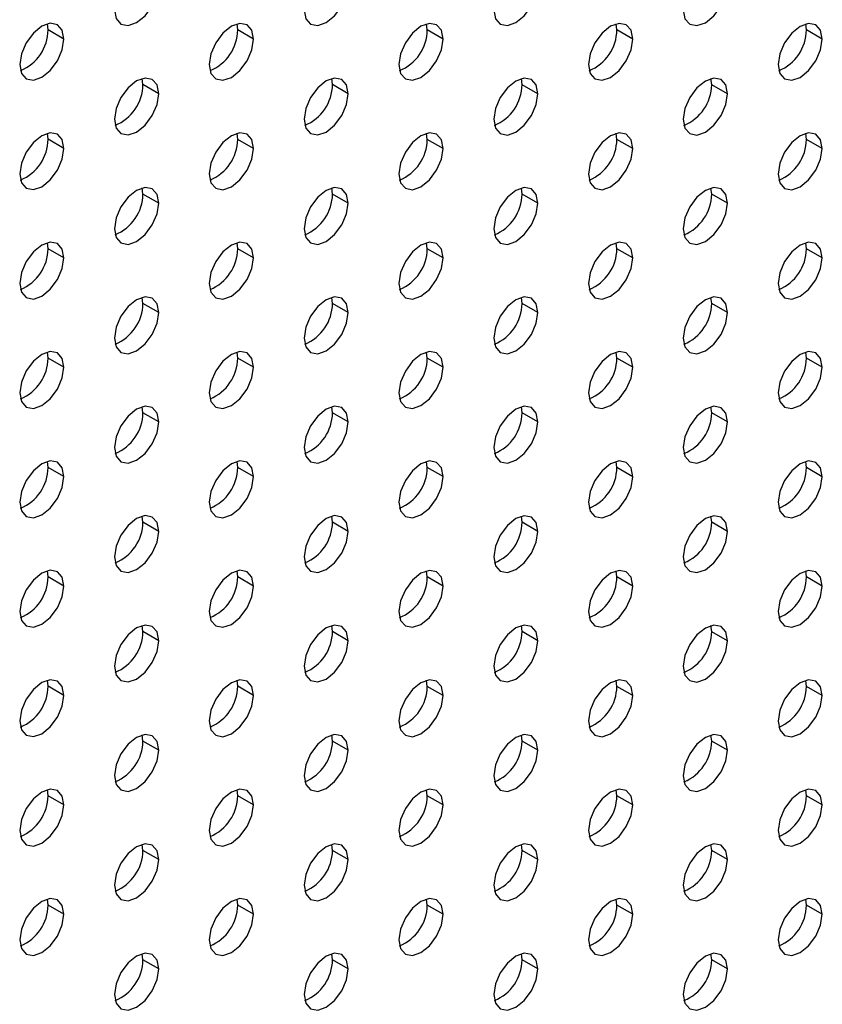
# Model space of a CAD drawing. Header units: millimetres. Extents: x 0 to 1118, y 0 to 864.
# Tile 283 of 309: x 1007.65 to 1012.14, y 691.51 to 697.02. Entities that reach past the tile are written whole.
import ezdxf

# ---------------------------------------------------------------- set-up
doc = ezdxf.new("R2010")
doc.units = ezdxf.units.MM

msp = doc.modelspace()

# ---------------------------------------------------------------- linework, layer by layer
at = {"color": 7, "linetype": 'Continuous', "lineweight": 25}
for p, q in [((1007.8098, 696.9629), (1007.8058, 696.9968)), ((1008.8705, 696.9628), (1008.8665, 696.9967)), ((1009.9312, 696.9627), (1009.9271, 696.9966)), ((1010.9918, 696.9626), (1010.9878, 696.9965)), ((1012.0525, 696.9625), (1012.0484, 696.9964)), ((1007.8982, 696.9119), (1007.8098, 696.9629)), ((1008.9589, 696.9118), (1008.8705, 696.9628)), ((1010.0195, 696.9117), (1009.9312, 696.9627)), ((1011.0802, 696.9116), (1010.9918, 696.9626)), ((1012.1409, 696.9115), (1012.0525, 696.9625)), ((1008.3402, 696.6566), (1008.3361, 696.6905)), ((1008.4286, 696.6056), (1008.3402, 696.6566)), ((1009.4008, 696.6565), (1009.3968, 696.6904)), ((1009.4892, 696.6055), (1009.4008, 696.6565)), ((1010.4615, 696.6564), (1010.4575, 696.6903)), ((1010.5499, 696.6054), (1010.4615, 696.6564)), ((1011.5221, 696.6563), (1011.5181, 696.6902)), ((1011.6105, 696.6053), (1011.5221, 696.6563)), ((1007.8098, 696.3505), (1007.8058, 696.3844)), ((1008.8705, 696.3504), (1008.8665, 696.3843)), ((1009.9312, 696.3503), (1009.9271, 696.3842)), ((1010.9918, 696.3502), (1010.9878, 696.3841)), ((1012.0525, 696.3501), (1012.0484, 696.384)), ((1007.8982, 696.2995), (1007.8098, 696.3505)), ((1008.9589, 696.2994), (1008.8705, 696.3504)), ((1010.0195, 696.2993), (1009.9312, 696.3503)), ((1011.0802, 696.2992), (1010.9918, 696.3502)), ((1012.1409, 696.2991), (1012.0525, 696.3501)), ((1008.3402, 696.0442), (1008.3361, 696.0781)), ((1008.4286, 695.9932), (1008.3402, 696.0442)), ((1009.4008, 696.0441), (1009.3968, 696.078)), ((1009.4892, 695.9931), (1009.4008, 696.0441)), ((1010.4615, 696.044), (1010.4575, 696.0779)), ((1010.5499, 695.993), (1010.4615, 696.044)), ((1011.5221, 696.0439), (1011.5181, 696.0778)), ((1011.6105, 695.9929), (1011.5221, 696.0439)), ((1007.8098, 695.7381), (1007.8058, 695.7719)), ((1008.8705, 695.738), (1008.8665, 695.7718)), ((1009.9312, 695.7379), (1009.9271, 695.7717)), ((1010.9918, 695.7378), (1010.9878, 695.7716)), ((1012.0525, 695.7377), (1012.0484, 695.7715)), ((1007.8982, 695.6871), (1007.8098, 695.7381)), ((1008.9589, 695.687), (1008.8705, 695.738)), ((1010.0195, 695.6869), (1009.9312, 695.7379)), ((1011.0802, 695.6868), (1010.9918, 695.7378)), ((1012.1409, 695.6867), (1012.0525, 695.7377)), ((1008.3402, 695.4318), (1008.3361, 695.4657)), ((1008.4286, 695.3808), (1008.3402, 695.4318)), ((1009.4008, 695.4317), (1009.3968, 695.4656)), ((1009.4892, 695.3807), (1009.4008, 695.4317)), ((1010.4615, 695.4316), (1010.4575, 695.4655)), ((1010.5499, 695.3806), (1010.4615, 695.4316)), ((1011.5221, 695.4315), (1011.5181, 695.4654)), ((1011.6105, 695.3805), (1011.5221, 695.4315)), ((1007.8098, 695.1257), (1007.8058, 695.1595)), ((1008.8705, 695.1256), (1008.8665, 695.1594)), ((1009.9312, 695.1255), (1009.9271, 695.1593)), ((1010.9918, 695.1254), (1010.9878, 695.1592)), ((1012.0525, 695.1253), (1012.0484, 695.1591)), ((1007.8982, 695.0747), (1007.8098, 695.1257)), ((1008.9589, 695.0746), (1008.8705, 695.1256)), ((1010.0195, 695.0745), (1009.9312, 695.1255)), ((1011.0802, 695.0744), (1010.9918, 695.1254)), ((1012.1409, 695.0743), (1012.0525, 695.1253)), ((1008.3402, 694.8194), (1008.3361, 694.8533)), ((1008.4286, 694.7684), (1008.3402, 694.8194)), ((1009.4008, 694.8193), (1009.3968, 694.8532)), ((1009.4892, 694.7683), (1009.4008, 694.8193)), ((1010.4615, 694.8192), (1010.4575, 694.8531)), ((1010.5499, 694.7682), (1010.4615, 694.8192)), ((1011.5221, 694.8191), (1011.5181, 694.853)), ((1011.6105, 694.7681), (1011.5221, 694.8191)), ((1007.8098, 694.5133), (1007.8058, 694.5471)), ((1008.8705, 694.5132), (1008.8665, 694.547)), ((1009.9312, 694.5131), (1009.9271, 694.5469)), ((1010.9918, 694.513), (1010.9878, 694.5468)), ((1012.0525, 694.5129), (1012.0484, 694.5467)), ((1007.8982, 694.4622), (1007.8098, 694.5133)), ((1008.9589, 694.4621), (1008.8705, 694.5132)), ((1010.0195, 694.4621), (1009.9312, 694.5131)), ((1011.0802, 694.462), (1010.9918, 694.513)), ((1012.1409, 694.4619), (1012.0525, 694.5129)), ((1008.3402, 694.207), (1008.3361, 694.2409)), ((1009.4008, 694.2069), (1009.3968, 694.2408)), ((1010.4615, 694.2068), (1010.4575, 694.2407)), ((1011.5221, 694.2067), (1011.5181, 694.2406)), ((1008.4286, 694.156), (1008.3402, 694.207)), ((1009.4892, 694.1559), (1009.4008, 694.2069)), ((1010.5499, 694.1558), (1010.4615, 694.2068)), ((1011.6105, 694.1557), (1011.5221, 694.2067)), ((1007.8098, 693.9009), (1007.8058, 693.9347)), ((1007.8982, 693.8498), (1007.8098, 693.9009)), ((1008.8705, 693.9008), (1008.8665, 693.9346)), ((1008.9589, 693.8497), (1008.8705, 693.9008)), ((1009.9312, 693.9007), (1009.9271, 693.9345)), ((1010.0195, 693.8496), (1009.9312, 693.9007)), ((1010.9918, 693.9006), (1010.9878, 693.9344)), ((1011.0802, 693.8495), (1010.9918, 693.9006)), ((1012.0525, 693.9005), (1012.0484, 693.9343)), ((1012.1409, 693.8494), (1012.0525, 693.9005)), ((1008.3402, 693.5946), (1008.3361, 693.6285)), ((1009.4008, 693.5945), (1009.3968, 693.6284)), ((1010.4615, 693.5944), (1010.4575, 693.6283)), ((1011.5221, 693.5943), (1011.5181, 693.6282)), ((1008.4286, 693.5436), (1008.3402, 693.5946)), ((1009.4892, 693.5435), (1009.4008, 693.5945)), ((1010.5499, 693.5434), (1010.4615, 693.5944)), ((1011.6105, 693.5433), (1011.5221, 693.5943)), ((1007.8098, 693.2885), (1007.8058, 693.3223)), ((1007.8982, 693.2374), (1007.8098, 693.2885)), ((1008.8705, 693.2884), (1008.8665, 693.3222)), ((1008.9589, 693.2373), (1008.8705, 693.2884)), ((1009.9312, 693.2883), (1009.9271, 693.3221)), ((1010.0195, 693.2372), (1009.9312, 693.2883)), ((1010.9918, 693.2882), (1010.9878, 693.322)), ((1011.0802, 693.2371), (1010.9918, 693.2882)), ((1012.0525, 693.2881), (1012.0484, 693.3219)), ((1012.1409, 693.237), (1012.0525, 693.2881)), ((1008.3402, 692.9822), (1008.3361, 693.0161)), ((1009.4008, 692.9821), (1009.3968, 693.016)), ((1010.4615, 692.982), (1010.4575, 693.0159)), ((1011.5221, 692.9819), (1011.5181, 693.0158)), ((1008.4286, 692.9312), (1008.3402, 692.9822)), ((1009.4892, 692.9311), (1009.4008, 692.9821)), ((1010.5499, 692.931), (1010.4615, 692.982)), ((1011.6105, 692.9309), (1011.5221, 692.9819)), ((1007.8098, 692.6761), (1007.8058, 692.7099)), ((1007.8982, 692.625), (1007.8098, 692.6761)), ((1008.8705, 692.676), (1008.8665, 692.7098)), ((1008.9589, 692.6249), (1008.8705, 692.676)), ((1009.9312, 692.6759), (1009.9271, 692.7097)), ((1010.0195, 692.6248), (1009.9312, 692.6759)), ((1010.9918, 692.6758), (1010.9878, 692.7096)), ((1011.0802, 692.6247), (1010.9918, 692.6758)), ((1012.0525, 692.6757), (1012.0484, 692.7095)), ((1012.1409, 692.6246), (1012.0525, 692.6757)), ((1008.3402, 692.3698), (1008.3361, 692.4037)), ((1009.4008, 692.3697), (1009.3968, 692.4036)), ((1010.4615, 692.3696), (1010.4575, 692.4035)), ((1011.5221, 692.3695), (1011.5181, 692.4034)), ((1008.4286, 692.3188), (1008.3402, 692.3698)), ((1009.4892, 692.3187), (1009.4008, 692.3697)), ((1010.5499, 692.3186), (1010.4615, 692.3696)), ((1011.6105, 692.3185), (1011.5221, 692.3695)), ((1007.8098, 692.0637), (1007.8058, 692.0975)), ((1007.8982, 692.0126), (1007.8098, 692.0637)), ((1008.8705, 692.0636), (1008.8665, 692.0974)), ((1008.9589, 692.0125), (1008.8705, 692.0636)), ((1009.9312, 692.0635), (1009.9271, 692.0973)), ((1010.0195, 692.0124), (1009.9312, 692.0635)), ((1010.9918, 692.0634), (1010.9878, 692.0972)), ((1011.0802, 692.0123), (1010.9918, 692.0634)), ((1012.0525, 692.0633), (1012.0484, 692.0971)), ((1012.1409, 692.0122), (1012.0525, 692.0633)), ((1008.3402, 691.7574), (1008.3361, 691.7913)), ((1009.4008, 691.7573), (1009.3968, 691.7912)), ((1010.4615, 691.7572), (1010.4575, 691.7911)), ((1011.5221, 691.7571), (1011.5181, 691.791)), ((1008.4286, 691.7064), (1008.3402, 691.7574)), ((1009.4892, 691.7063), (1009.4008, 691.7573)), ((1010.5499, 691.7062), (1010.4615, 691.7572)), ((1011.6105, 691.7061), (1011.5221, 691.7571))]:
    msp.add_line(p, q, dxfattribs=at)
at = {"color": 7, "linetype": 'Continuous', "lineweight": 25, "flags": 128}
for points in [[(1008.1811, 697.0752), (1008.1905, 697.0259), (1008.2173, 696.995), (1008.2575, 696.9872), (1008.3048, 697.0037), (1008.3522, 697.0419), (1008.3923, 697.0961), (1008.4191, 697.1579), (1008.4286, 697.218)], [(1009.2417, 697.0751), (1009.2511, 697.0258), (1009.278, 696.9949), (1009.3181, 696.9871), (1009.3655, 697.0036), (1009.4128, 697.0418), (1009.453, 697.096), (1009.4798, 697.1578), (1009.4892, 697.2179)], [(1010.3024, 697.075), (1010.3118, 697.0257), (1010.3386, 696.9948), (1010.3788, 696.987), (1010.4261, 697.0035), (1010.4735, 697.0417), (1010.5136, 697.0959), (1010.5405, 697.1577), (1010.5499, 697.2178)], [(1011.363, 697.0749), (1011.3725, 697.0256), (1011.3993, 696.9947), (1011.4394, 696.9869), (1011.4868, 697.0034), (1011.5341, 697.0416), (1011.5743, 697.0958), (1011.6011, 697.1576), (1011.6105, 697.2177)], [(1007.8982, 696.9119), (1007.8888, 696.9611), (1007.862, 696.992), (1007.8218, 696.9998), (1007.7745, 696.9833), (1007.7271, 696.9451), (1007.687, 696.891), (1007.6602, 696.8291), (1007.6507, 696.769)], [(1008.9589, 696.9118), (1008.9495, 696.961), (1008.9226, 696.9919), (1008.8825, 696.9997), (1008.8351, 696.9832), (1008.7878, 696.945), (1008.7476, 696.8909), (1008.7208, 696.829), (1008.7114, 696.7689)], [(1010.0195, 696.9117), (1010.0101, 696.9609), (1009.9833, 696.9918), (1009.9432, 696.9996), (1009.8958, 696.9831), (1009.8484, 696.9449), (1009.8083, 696.8908), (1009.7815, 696.8289), (1009.7721, 696.7688)], [(1011.0802, 696.9116), (1011.0708, 696.9608), (1011.044, 696.9917), (1011.0038, 696.9995), (1010.9565, 696.983), (1010.9091, 696.9448), (1010.869, 696.8907), (1010.8421, 696.8288), (1010.8327, 696.7687)], [(1012.1409, 696.9115), (1012.1314, 696.9607), (1012.1046, 696.9916), (1012.0645, 696.9994), (1012.0171, 696.9829), (1011.9698, 696.9447), (1011.9296, 696.8906), (1011.9028, 696.8287), (1011.8934, 696.7686)], [(1007.6507, 696.769), (1007.6602, 696.7198), (1007.687, 696.6889), (1007.7271, 696.6811), (1007.7745, 696.6975), (1007.8218, 696.7358), (1007.862, 696.7899), (1007.8888, 696.8518), (1007.8982, 696.9119)], [(1008.7114, 696.7689), (1008.7208, 696.7197), (1008.7476, 696.6888), (1008.7878, 696.681), (1008.8351, 696.6974), (1008.8825, 696.7357), (1008.9226, 696.7898), (1008.9495, 696.8517), (1008.9589, 696.9118)], [(1009.7721, 696.7688), (1009.7815, 696.7196), (1009.8083, 696.6887), (1009.8484, 696.6809), (1009.8958, 696.6973), (1009.9432, 696.7356), (1009.9833, 696.7897), (1010.0101, 696.8516), (1010.0195, 696.9117)], [(1010.8327, 696.7687), (1010.8421, 696.7195), (1010.869, 696.6886), (1010.9091, 696.6808), (1010.9565, 696.6972), (1011.0038, 696.7355), (1011.044, 696.7896), (1011.0708, 696.8515), (1011.0802, 696.9116)], [(1011.8934, 696.7686), (1011.9028, 696.7194), (1011.9296, 696.6885), (1011.9698, 696.6807), (1012.0171, 696.6971), (1012.0645, 696.7354), (1012.1046, 696.7895), (1012.1314, 696.8514), (1012.1409, 696.9115)], [(1008.4286, 696.6056), (1008.4191, 696.6549), (1008.3923, 696.6857), (1008.3522, 696.6935), (1008.3048, 696.6771), (1008.2575, 696.6389), (1008.2173, 696.5847), (1008.1905, 696.5229), (1008.1811, 696.4627)], [(1009.4892, 696.6055), (1009.4798, 696.6548), (1009.453, 696.6856), (1009.4128, 696.6934), (1009.3655, 696.677), (1009.3181, 696.6388), (1009.278, 696.5846), (1009.2511, 696.5228), (1009.2417, 696.4626)], [(1010.5499, 696.6054), (1010.5405, 696.6547), (1010.5136, 696.6855), (1010.4735, 696.6933), (1010.4261, 696.6769), (1010.3788, 696.6387), (1010.3386, 696.5845), (1010.3118, 696.5227), (1010.3024, 696.4625)], [(1011.6105, 696.6053), (1011.6011, 696.6546), (1011.5743, 696.6854), (1011.5341, 696.6932), (1011.4868, 696.6768), (1011.4394, 696.6386), (1011.3993, 696.5844), (1011.3725, 696.5226), (1011.363, 696.4624)], [(1008.1811, 696.4627), (1008.1905, 696.4135), (1008.2173, 696.3826), (1008.2575, 696.3748), (1008.3048, 696.3913), (1008.3522, 696.4295), (1008.3923, 696.4837), (1008.4191, 696.5455), (1008.4286, 696.6056)], [(1009.2417, 696.4626), (1009.2511, 696.4134), (1009.278, 696.3825), (1009.3181, 696.3747), (1009.3655, 696.3912), (1009.4128, 696.4294), (1009.453, 696.4836), (1009.4798, 696.5454), (1009.4892, 696.6055)], [(1010.3024, 696.4625), (1010.3118, 696.4133), (1010.3386, 696.3824), (1010.3788, 696.3746), (1010.4261, 696.3911), (1010.4735, 696.4293), (1010.5136, 696.4835), (1010.5405, 696.5453), (1010.5499, 696.6054)], [(1011.363, 696.4624), (1011.3725, 696.4132), (1011.3993, 696.3823), (1011.4394, 696.3745), (1011.4868, 696.391), (1011.5341, 696.4292), (1011.5743, 696.4834), (1011.6011, 696.5452), (1011.6105, 696.6053)], [(1007.8982, 696.2995), (1007.8888, 696.3487), (1007.862, 696.3796), (1007.8218, 696.3874), (1007.7745, 696.3709), (1007.7271, 696.3327), (1007.687, 696.2786), (1007.6602, 696.2167), (1007.6507, 696.1566)], [(1008.9589, 696.2994), (1008.9495, 696.3486), (1008.9226, 696.3795), (1008.8825, 696.3873), (1008.8351, 696.3708), (1008.7878, 696.3326), (1008.7476, 696.2785), (1008.7208, 696.2166), (1008.7114, 696.1565)], [(1010.0195, 696.2993), (1010.0101, 696.3485), (1009.9833, 696.3794), (1009.9432, 696.3872), (1009.8958, 696.3707), (1009.8484, 696.3325), (1009.8083, 696.2784), (1009.7815, 696.2165), (1009.7721, 696.1564)], [(1011.0802, 696.2992), (1011.0708, 696.3484), (1011.044, 696.3793), (1011.0038, 696.3871), (1010.9565, 696.3706), (1010.9091, 696.3324), (1010.869, 696.2783), (1010.8421, 696.2164), (1010.8327, 696.1563)], [(1012.1409, 696.2991), (1012.1314, 696.3483), (1012.1046, 696.3792), (1012.0645, 696.387), (1012.0171, 696.3705), (1011.9698, 696.3323), (1011.9296, 696.2782), (1011.9028, 696.2163), (1011.8934, 696.1562)], [(1007.6507, 696.1566), (1007.6602, 696.1073), (1007.687, 696.0765), (1007.7271, 696.0687), (1007.7745, 696.0851), (1007.8218, 696.1234), (1007.862, 696.1775), (1007.8888, 696.2393), (1007.8982, 696.2995)], [(1008.7114, 696.1565), (1008.7208, 696.1072), (1008.7476, 696.0764), (1008.7878, 696.0686), (1008.8351, 696.085), (1008.8825, 696.1233), (1008.9226, 696.1774), (1008.9495, 696.2392), (1008.9589, 696.2994)], [(1009.7721, 696.1564), (1009.7815, 696.1071), (1009.8083, 696.0763), (1009.8484, 696.0685), (1009.8958, 696.0849), (1009.9432, 696.1232), (1009.9833, 696.1773), (1010.0101, 696.2391), (1010.0195, 696.2993)], [(1010.8327, 696.1563), (1010.8421, 696.1071), (1010.869, 696.0762), (1010.9091, 696.0684), (1010.9565, 696.0848), (1011.0038, 696.1231), (1011.044, 696.1772), (1011.0708, 696.239), (1011.0802, 696.2992)], [(1011.8934, 696.1562), (1011.9028, 696.107), (1011.9296, 696.0761), (1011.9698, 696.0683), (1012.0171, 696.0847), (1012.0645, 696.123), (1012.1046, 696.1771), (1012.1314, 696.2389), (1012.1409, 696.2991)], [(1008.4286, 695.9932), (1008.4191, 696.0425), (1008.3923, 696.0733), (1008.3522, 696.0811), (1008.3048, 696.0647), (1008.2575, 696.0265), (1008.2173, 695.9723), (1008.1905, 695.9105), (1008.1811, 695.8503)], [(1009.4892, 695.9931), (1009.4798, 696.0424), (1009.453, 696.0732), (1009.4128, 696.081), (1009.3655, 696.0646), (1009.3181, 696.0264), (1009.278, 695.9722), (1009.2511, 695.9104), (1009.2417, 695.8502)], [(1010.5499, 695.993), (1010.5405, 696.0423), (1010.5136, 696.0731), (1010.4735, 696.0809), (1010.4261, 696.0645), (1010.3788, 696.0263), (1010.3386, 695.9721), (1010.3118, 695.9103), (1010.3024, 695.8501)], [(1011.6105, 695.9929), (1011.6011, 696.0422), (1011.5743, 696.073), (1011.5341, 696.0808), (1011.4868, 696.0644), (1011.4394, 696.0262), (1011.3993, 695.972), (1011.3725, 695.9102), (1011.363, 695.85)], [(1008.1811, 695.8503), (1008.1905, 695.8011), (1008.2173, 695.7702), (1008.2575, 695.7624), (1008.3048, 695.7789), (1008.3522, 695.8171), (1008.3923, 695.8712), (1008.4191, 695.9331), (1008.4286, 695.9932)], [(1009.2417, 695.8502), (1009.2511, 695.801), (1009.278, 695.7701), (1009.3181, 695.7623), (1009.3655, 695.7788), (1009.4128, 695.817), (1009.453, 695.8711), (1009.4798, 695.933), (1009.4892, 695.9931)], [(1010.3024, 695.8501), (1010.3118, 695.8009), (1010.3386, 695.77), (1010.3788, 695.7622), (1010.4261, 695.7787), (1010.4735, 695.8169), (1010.5136, 695.871), (1010.5405, 695.9329), (1010.5499, 695.993)], [(1011.363, 695.85), (1011.3725, 695.8008), (1011.3993, 695.7699), (1011.4394, 695.7621), (1011.4868, 695.7786), (1011.5341, 695.8168), (1011.5743, 695.871), (1011.6011, 695.9328), (1011.6105, 695.9929)], [(1007.8982, 695.6871), (1007.8888, 695.7363), (1007.862, 695.7672), (1007.8218, 695.775), (1007.7745, 695.7585), (1007.7271, 695.7203), (1007.687, 695.6662), (1007.6602, 695.6043), (1007.6507, 695.5442)], [(1008.9589, 695.687), (1008.9495, 695.7362), (1008.9226, 695.7671), (1008.8825, 695.7749), (1008.8351, 695.7584), (1008.7878, 695.7202), (1008.7476, 695.6661), (1008.7208, 695.6042), (1008.7114, 695.5441)], [(1010.0195, 695.6869), (1010.0101, 695.7361), (1009.9833, 695.767), (1009.9432, 695.7748), (1009.8958, 695.7583), (1009.8484, 695.7201), (1009.8083, 695.666), (1009.7815, 695.6041), (1009.7721, 695.544)], [(1011.0802, 695.6868), (1011.0708, 695.736), (1011.044, 695.7669), (1011.0038, 695.7747), (1010.9565, 695.7582), (1010.9091, 695.72), (1010.869, 695.6659), (1010.8421, 695.604), (1010.8327, 695.5439)], [(1012.1409, 695.6867), (1012.1314, 695.7359), (1012.1046, 695.7668), (1012.0645, 695.7746), (1012.0171, 695.7581), (1011.9698, 695.7199), (1011.9296, 695.6658), (1011.9028, 695.6039), (1011.8934, 695.5438)], [(1007.6507, 695.5442), (1007.6602, 695.4949), (1007.687, 695.4641), (1007.7271, 695.4563), (1007.7745, 695.4727), (1007.8218, 695.5109), (1007.862, 695.5651), (1007.8888, 695.6269), (1007.8982, 695.6871)], [(1008.7114, 695.5441), (1008.7208, 695.4948), (1008.7476, 695.464), (1008.7878, 695.4562), (1008.8351, 695.4726), (1008.8825, 695.5108), (1008.9226, 695.565), (1008.9495, 695.6268), (1008.9589, 695.687)], [(1009.7721, 695.544), (1009.7815, 695.4947), (1009.8083, 695.4639), (1009.8484, 695.4561), (1009.8958, 695.4725), (1009.9432, 695.5107), (1009.9833, 695.5649), (1010.0101, 695.6267), (1010.0195, 695.6869)], [(1010.8327, 695.5439), (1010.8421, 695.4946), (1010.869, 695.4638), (1010.9091, 695.456), (1010.9565, 695.4724), (1011.0038, 695.5106), (1011.044, 695.5648), (1011.0708, 695.6266), (1011.0802, 695.6868)], [(1011.8934, 695.5438), (1011.9028, 695.4945), (1011.9296, 695.4637), (1011.9698, 695.4559), (1012.0171, 695.4723), (1012.0645, 695.5105), (1012.1046, 695.5647), (1012.1314, 695.6265), (1012.1409, 695.6867)], [(1008.4286, 695.3808), (1008.4191, 695.4301), (1008.3923, 695.4609), (1008.3522, 695.4687), (1008.3048, 695.4523), (1008.2575, 695.4141), (1008.2173, 695.3599), (1008.1905, 695.2981), (1008.1811, 695.2379)], [(1009.4892, 695.3807), (1009.4798, 695.43), (1009.453, 695.4608), (1009.4128, 695.4686), (1009.3655, 695.4522), (1009.3181, 695.414), (1009.278, 695.3598), (1009.2511, 695.298), (1009.2417, 695.2378)], [(1010.5499, 695.3806), (1010.5405, 695.4299), (1010.5136, 695.4607), (1010.4735, 695.4685), (1010.4261, 695.4521), (1010.3788, 695.4139), (1010.3386, 695.3597), (1010.3118, 695.2979), (1010.3024, 695.2377)], [(1011.6105, 695.3805), (1011.6011, 695.4298), (1011.5743, 695.4606), (1011.5341, 695.4684), (1011.4868, 695.452), (1011.4394, 695.4138), (1011.3993, 695.3596), (1011.3725, 695.2978), (1011.363, 695.2376)], [(1008.1811, 695.2379), (1008.1905, 695.1887), (1008.2173, 695.1578), (1008.2575, 695.15), (1008.3048, 695.1665), (1008.3522, 695.2047), (1008.3923, 695.2588), (1008.4191, 695.3207), (1008.4286, 695.3808)], [(1009.2417, 695.2378), (1009.2511, 695.1886), (1009.278, 695.1577), (1009.3181, 695.1499), (1009.3655, 695.1664), (1009.4128, 695.2046), (1009.453, 695.2587), (1009.4798, 695.3206), (1009.4892, 695.3807)], [(1010.3024, 695.2377), (1010.3118, 695.1885), (1010.3386, 695.1576), (1010.3788, 695.1498), (1010.4261, 695.1663), (1010.4735, 695.2045), (1010.5136, 695.2586), (1010.5405, 695.3205), (1010.5499, 695.3806)], [(1011.363, 695.2376), (1011.3725, 695.1884), (1011.3993, 695.1575), (1011.4394, 695.1497), (1011.4868, 695.1662), (1011.5341, 695.2044), (1011.5743, 695.2585), (1011.6011, 695.3204), (1011.6105, 695.3805)], [(1007.8982, 695.0747), (1007.8888, 695.1239), (1007.862, 695.1548), (1007.8218, 695.1626), (1007.7745, 695.1461), (1007.7271, 695.1079), (1007.687, 695.0537), (1007.6602, 694.9919), (1007.6507, 694.9318)], [(1008.9589, 695.0746), (1008.9495, 695.1238), (1008.9226, 695.1547), (1008.8825, 695.1625), (1008.8351, 695.146), (1008.7878, 695.1078), (1008.7476, 695.0536), (1008.7208, 694.9918), (1008.7114, 694.9317)], [(1010.0195, 695.0745), (1010.0101, 695.1237), (1009.9833, 695.1546), (1009.9432, 695.1624), (1009.8958, 695.1459), (1009.8484, 695.1077), (1009.8083, 695.0535), (1009.7815, 694.9917), (1009.7721, 694.9316)], [(1011.0802, 695.0744), (1011.0708, 695.1236), (1011.044, 695.1545), (1011.0038, 695.1623), (1010.9565, 695.1458), (1010.9091, 695.1076), (1010.869, 695.0534), (1010.8421, 694.9916), (1010.8327, 694.9315)], [(1012.1409, 695.0743), (1012.1314, 695.1235), (1012.1046, 695.1544), (1012.0645, 695.1622), (1012.0171, 695.1457), (1011.9698, 695.1075), (1011.9296, 695.0534), (1011.9028, 694.9915), (1011.8934, 694.9314)], [(1007.6507, 694.9318), (1007.6602, 694.8825), (1007.687, 694.8517), (1007.7271, 694.8439), (1007.7745, 694.8603), (1007.8218, 694.8985), (1007.862, 694.9527), (1007.8888, 695.0145), (1007.8982, 695.0747)], [(1008.7114, 694.9317), (1008.7208, 694.8824), (1008.7476, 694.8516), (1008.7878, 694.8438), (1008.8351, 694.8602), (1008.8825, 694.8984), (1008.9226, 694.9526), (1008.9495, 695.0144), (1008.9589, 695.0746)], [(1009.7721, 694.9316), (1009.7815, 694.8823), (1009.8083, 694.8515), (1009.8484, 694.8437), (1009.8958, 694.8601), (1009.9432, 694.8983), (1009.9833, 694.9525), (1010.0101, 695.0143), (1010.0195, 695.0745)], [(1010.8327, 694.9315), (1010.8421, 694.8822), (1010.869, 694.8514), (1010.9091, 694.8436), (1010.9565, 694.86), (1011.0038, 694.8982), (1011.044, 694.9524), (1011.0708, 695.0142), (1011.0802, 695.0744)], [(1011.8934, 694.9314), (1011.9028, 694.8821), (1011.9296, 694.8513), (1011.9698, 694.8435), (1012.0171, 694.8599), (1012.0645, 694.8981), (1012.1046, 694.9523), (1012.1314, 695.0141), (1012.1409, 695.0743)], [(1008.4286, 694.7684), (1008.4191, 694.8176), (1008.3923, 694.8485), (1008.3522, 694.8563), (1008.3048, 694.8399), (1008.2575, 694.8016), (1008.2173, 694.7475), (1008.1905, 694.6857), (1008.1811, 694.6255)], [(1009.4892, 694.7683), (1009.4798, 694.8175), (1009.453, 694.8484), (1009.4128, 694.8562), (1009.3655, 694.8398), (1009.3181, 694.8015), (1009.278, 694.7474), (1009.2511, 694.6856), (1009.2417, 694.6254)], [(1010.5499, 694.7682), (1010.5405, 694.8174), (1010.5136, 694.8483), (1010.4735, 694.8561), (1010.4261, 694.8397), (1010.3788, 694.8014), (1010.3386, 694.7473), (1010.3118, 694.6855), (1010.3024, 694.6253)], [(1011.6105, 694.7681), (1011.6011, 694.8173), (1011.5743, 694.8482), (1011.5341, 694.856), (1011.4868, 694.8396), (1011.4394, 694.8013), (1011.3993, 694.7472), (1011.3725, 694.6854), (1011.363, 694.6252)], [(1008.1811, 694.6255), (1008.1905, 694.5763), (1008.2173, 694.5454), (1008.2575, 694.5376), (1008.3048, 694.5541), (1008.3522, 694.5923), (1008.3923, 694.6464), (1008.4191, 694.7083), (1008.4286, 694.7684)], [(1009.2417, 694.6254), (1009.2511, 694.5762), (1009.278, 694.5453), (1009.3181, 694.5375), (1009.3655, 694.554), (1009.4128, 694.5922), (1009.453, 694.6463), (1009.4798, 694.7082), (1009.4892, 694.7683)], [(1010.3024, 694.6253), (1010.3118, 694.5761), (1010.3386, 694.5452), (1010.3788, 694.5374), (1010.4261, 694.5539), (1010.4735, 694.5921), (1010.5136, 694.6462), (1010.5405, 694.7081), (1010.5499, 694.7682)], [(1011.363, 694.6252), (1011.3725, 694.576), (1011.3993, 694.5451), (1011.4394, 694.5373), (1011.4868, 694.5538), (1011.5341, 694.592), (1011.5743, 694.6461), (1011.6011, 694.708), (1011.6105, 694.7681)], [(1007.8982, 694.4622), (1007.8888, 694.5115), (1007.862, 694.5424), (1007.8218, 694.5502), (1007.7745, 694.5337), (1007.7271, 694.4955), (1007.687, 694.4413), (1007.6602, 694.3795), (1007.6507, 694.3194)], [(1008.9589, 694.4621), (1008.9495, 694.5114), (1008.9226, 694.5423), (1008.8825, 694.5501), (1008.8351, 694.5336), (1008.7878, 694.4954), (1008.7476, 694.4412), (1008.7208, 694.3794), (1008.7114, 694.3193)], [(1010.0195, 694.4621), (1010.0101, 694.5113), (1009.9833, 694.5422), (1009.9432, 694.55), (1009.8958, 694.5335), (1009.8484, 694.4953), (1009.8083, 694.4411), (1009.7815, 694.3793), (1009.7721, 694.3192)], [(1011.0802, 694.462), (1011.0708, 694.5112), (1011.044, 694.5421), (1011.0038, 694.5499), (1010.9565, 694.5334), (1010.9091, 694.4952), (1010.869, 694.441), (1010.8421, 694.3792), (1010.8327, 694.3191)], [(1012.1409, 694.4619), (1012.1314, 694.5111), (1012.1046, 694.542), (1012.0645, 694.5498), (1012.0171, 694.5333), (1011.9698, 694.4951), (1011.9296, 694.4409), (1011.9028, 694.3791), (1011.8934, 694.319)], [(1007.6507, 694.3194), (1007.6602, 694.2701), (1007.687, 694.2393), (1007.7271, 694.2315), (1007.7745, 694.2479), (1007.8218, 694.2861), (1007.862, 694.3403), (1007.8888, 694.4021), (1007.8982, 694.4622)], [(1008.7114, 694.3193), (1008.7208, 694.27), (1008.7476, 694.2392), (1008.7878, 694.2314), (1008.8351, 694.2478), (1008.8825, 694.286), (1008.9226, 694.3402), (1008.9495, 694.402), (1008.9589, 694.4621)], [(1009.7721, 694.3192), (1009.7815, 694.2699), (1009.8083, 694.2391), (1009.8484, 694.2313), (1009.8958, 694.2477), (1009.9432, 694.2859), (1009.9833, 694.3401), (1010.0101, 694.4019), (1010.0195, 694.4621)], [(1010.8327, 694.3191), (1010.8421, 694.2698), (1010.869, 694.239), (1010.9091, 694.2312), (1010.9565, 694.2476), (1011.0038, 694.2858), (1011.044, 694.34), (1011.0708, 694.4018), (1011.0802, 694.462)], [(1011.8934, 694.319), (1011.9028, 694.2697), (1011.9296, 694.2389), (1011.9698, 694.2311), (1012.0171, 694.2475), (1012.0645, 694.2857), (1012.1046, 694.3399), (1012.1314, 694.4017), (1012.1409, 694.4619)], [(1008.4286, 694.156), (1008.4191, 694.2052), (1008.3923, 694.2361), (1008.3522, 694.2439), (1008.3048, 694.2275), (1008.2575, 694.1892), (1008.2173, 694.1351), (1008.1905, 694.0732), (1008.1811, 694.0131)], [(1009.4892, 694.1559), (1009.4798, 694.2051), (1009.453, 694.236), (1009.4128, 694.2438), (1009.3655, 694.2274), (1009.3181, 694.1891), (1009.278, 694.135), (1009.2511, 694.0731), (1009.2417, 694.013)], [(1010.5499, 694.1558), (1010.5405, 694.205), (1010.5136, 694.2359), (1010.4735, 694.2437), (1010.4261, 694.2273), (1010.3788, 694.189), (1010.3386, 694.1349), (1010.3118, 694.073), (1010.3024, 694.0129)], [(1011.6105, 694.1557), (1011.6011, 694.2049), (1011.5743, 694.2358), (1011.5341, 694.2436), (1011.4868, 694.2272), (1011.4394, 694.1889), (1011.3993, 694.1348), (1011.3725, 694.0729), (1011.363, 694.0128)], [(1008.1811, 694.0131), (1008.1905, 693.9639), (1008.2173, 693.933), (1008.2575, 693.9252), (1008.3048, 693.9417), (1008.3522, 693.9799), (1008.3923, 694.034), (1008.4191, 694.0959), (1008.4286, 694.156)], [(1009.2417, 694.013), (1009.2511, 693.9638), (1009.278, 693.9329), (1009.3181, 693.9251), (1009.3655, 693.9416), (1009.4128, 693.9798), (1009.453, 694.0339), (1009.4798, 694.0958), (1009.4892, 694.1559)], [(1010.3024, 694.0129), (1010.3118, 693.9637), (1010.3386, 693.9328), (1010.3788, 693.925), (1010.4261, 693.9415), (1010.4735, 693.9797), (1010.5136, 694.0338), (1010.5405, 694.0957), (1010.5499, 694.1558)], [(1011.363, 694.0128), (1011.3725, 693.9636), (1011.3993, 693.9327), (1011.4394, 693.9249), (1011.4868, 693.9414), (1011.5341, 693.9796), (1011.5743, 694.0337), (1011.6011, 694.0956), (1011.6105, 694.1557)], [(1007.8982, 693.8498), (1007.8888, 693.8991), (1007.862, 693.93), (1007.8218, 693.9378), (1007.7745, 693.9213), (1007.7271, 693.8831), (1007.687, 693.8289), (1007.6602, 693.7671), (1007.6507, 693.707)], [(1008.9589, 693.8497), (1008.9495, 693.899), (1008.9226, 693.9299), (1008.8825, 693.9377), (1008.8351, 693.9212), (1008.7878, 693.883), (1008.7476, 693.8288), (1008.7208, 693.767), (1008.7114, 693.7069)], [(1010.0195, 693.8496), (1010.0101, 693.8989), (1009.9833, 693.9298), (1009.9432, 693.9376), (1009.8958, 693.9211), (1009.8484, 693.8829), (1009.8083, 693.8287), (1009.7815, 693.7669), (1009.7721, 693.7068)], [(1011.0802, 693.8495), (1011.0708, 693.8988), (1011.044, 693.9297), (1011.0038, 693.9375), (1010.9565, 693.921), (1010.9091, 693.8828), (1010.869, 693.8286), (1010.8421, 693.7668), (1010.8327, 693.7067)], [(1012.1409, 693.8494), (1012.1314, 693.8987), (1012.1046, 693.9296), (1012.0645, 693.9374), (1012.0171, 693.9209), (1011.9698, 693.8827), (1011.9296, 693.8285), (1011.9028, 693.7667), (1011.8934, 693.7066)], [(1007.6507, 693.707), (1007.6602, 693.6577), (1007.687, 693.6269), (1007.7271, 693.6191), (1007.7745, 693.6355), (1007.8218, 693.6737), (1007.862, 693.7279), (1007.8888, 693.7897), (1007.8982, 693.8498)], [(1008.7114, 693.7069), (1008.7208, 693.6576), (1008.7476, 693.6268), (1008.7878, 693.619), (1008.8351, 693.6354), (1008.8825, 693.6736), (1008.9226, 693.7278), (1008.9495, 693.7896), (1008.9589, 693.8497)], [(1009.7721, 693.7068), (1009.7815, 693.6575), (1009.8083, 693.6267), (1009.8484, 693.6189), (1009.8958, 693.6353), (1009.9432, 693.6735), (1009.9833, 693.7277), (1010.0101, 693.7895), (1010.0195, 693.8496)], [(1010.8327, 693.7067), (1010.8421, 693.6574), (1010.869, 693.6266), (1010.9091, 693.6188), (1010.9565, 693.6352), (1011.0038, 693.6734), (1011.044, 693.7276), (1011.0708, 693.7894), (1011.0802, 693.8495)], [(1011.8934, 693.7066), (1011.9028, 693.6573), (1011.9296, 693.6265), (1011.9698, 693.6187), (1012.0171, 693.6351), (1012.0645, 693.6733), (1012.1046, 693.7275), (1012.1314, 693.7893), (1012.1409, 693.8494)], [(1008.4286, 693.5436), (1008.4191, 693.5928), (1008.3923, 693.6237), (1008.3522, 693.6315), (1008.3048, 693.615), (1008.2575, 693.5768), (1008.2173, 693.5227), (1008.1905, 693.4608), (1008.1811, 693.4007)], [(1009.4892, 693.5435), (1009.4798, 693.5927), (1009.453, 693.6236), (1009.4128, 693.6314), (1009.3655, 693.615), (1009.3181, 693.5767), (1009.278, 693.5226), (1009.2511, 693.4607), (1009.2417, 693.4006)], [(1010.5499, 693.5434), (1010.5405, 693.5926), (1010.5136, 693.6235), (1010.4735, 693.6313), (1010.4261, 693.6149), (1010.3788, 693.5766), (1010.3386, 693.5225), (1010.3118, 693.4606), (1010.3024, 693.4005)], [(1011.6105, 693.5433), (1011.6011, 693.5925), (1011.5743, 693.6234), (1011.5341, 693.6312), (1011.4868, 693.6148), (1011.4394, 693.5765), (1011.3993, 693.5224), (1011.3725, 693.4605), (1011.363, 693.4004)], [(1008.1811, 693.4007), (1008.1905, 693.3515), (1008.2173, 693.3206), (1008.2575, 693.3128), (1008.3048, 693.3293), (1008.3522, 693.3675), (1008.3923, 693.4216), (1008.4191, 693.4835), (1008.4286, 693.5436)], [(1009.2417, 693.4006), (1009.2511, 693.3514), (1009.278, 693.3205), (1009.3181, 693.3127), (1009.3655, 693.3292), (1009.4128, 693.3674), (1009.453, 693.4215), (1009.4798, 693.4834), (1009.4892, 693.5435)], [(1010.3024, 693.4005), (1010.3118, 693.3513), (1010.3386, 693.3204), (1010.3788, 693.3126), (1010.4261, 693.3291), (1010.4735, 693.3673), (1010.5136, 693.4214), (1010.5405, 693.4833), (1010.5499, 693.5434)], [(1011.363, 693.4004), (1011.3725, 693.3512), (1011.3993, 693.3203), (1011.4394, 693.3125), (1011.4868, 693.329), (1011.5341, 693.3672), (1011.5743, 693.4213), (1011.6011, 693.4832), (1011.6105, 693.5433)], [(1007.8982, 693.2374), (1007.8888, 693.2867), (1007.862, 693.3176), (1007.8218, 693.3254), (1007.7745, 693.3089), (1007.7271, 693.2707), (1007.687, 693.2165), (1007.6602, 693.1547), (1007.6507, 693.0946)], [(1008.9589, 693.2373), (1008.9495, 693.2866), (1008.9226, 693.3175), (1008.8825, 693.3253), (1008.8351, 693.3088), (1008.7878, 693.2706), (1008.7476, 693.2164), (1008.7208, 693.1546), (1008.7114, 693.0945)], [(1010.0195, 693.2372), (1010.0101, 693.2865), (1009.9833, 693.3174), (1009.9432, 693.3252), (1009.8958, 693.3087), (1009.8484, 693.2705), (1009.8083, 693.2163), (1009.7815, 693.1545), (1009.7721, 693.0944)], [(1011.0802, 693.2371), (1011.0708, 693.2864), (1011.044, 693.3173), (1011.0038, 693.3251), (1010.9565, 693.3086), (1010.9091, 693.2704), (1010.869, 693.2162), (1010.8421, 693.1544), (1010.8327, 693.0943)], [(1012.1409, 693.237), (1012.1314, 693.2863), (1012.1046, 693.3172), (1012.0645, 693.325), (1012.0171, 693.3085), (1011.9698, 693.2703), (1011.9296, 693.2161), (1011.9028, 693.1543), (1011.8934, 693.0942)], [(1007.6507, 693.0946), (1007.6602, 693.0453), (1007.687, 693.0144), (1007.7271, 693.0066), (1007.7745, 693.0231), (1007.8218, 693.0613), (1007.862, 693.1155), (1007.8888, 693.1773), (1007.8982, 693.2374)], [(1008.7114, 693.0945), (1008.7208, 693.0452), (1008.7476, 693.0143), (1008.7878, 693.0065), (1008.8351, 693.023), (1008.8825, 693.0612), (1008.9226, 693.1154), (1008.9495, 693.1772), (1008.9589, 693.2373)], [(1009.7721, 693.0944), (1009.7815, 693.0451), (1009.8083, 693.0142), (1009.8484, 693.0064), (1009.8958, 693.0229), (1009.9432, 693.0611), (1009.9833, 693.1153), (1010.0101, 693.1771), (1010.0195, 693.2372)], [(1010.8327, 693.0943), (1010.8421, 693.045), (1010.869, 693.0141), (1010.9091, 693.0063), (1010.9565, 693.0228), (1011.0038, 693.061), (1011.044, 693.1152), (1011.0708, 693.177), (1011.0802, 693.2371)], [(1011.8934, 693.0942), (1011.9028, 693.0449), (1011.9296, 693.014), (1011.9698, 693.0062), (1012.0171, 693.0227), (1012.0645, 693.0609), (1012.1046, 693.1151), (1012.1314, 693.1769), (1012.1409, 693.237)], [(1008.4286, 692.9312), (1008.4191, 692.9804), (1008.3923, 693.0113), (1008.3522, 693.0191), (1008.3048, 693.0026), (1008.2575, 692.9644), (1008.2173, 692.9103), (1008.1905, 692.8484), (1008.1811, 692.7883)], [(1009.4892, 692.9311), (1009.4798, 692.9803), (1009.453, 693.0112), (1009.4128, 693.019), (1009.3655, 693.0025), (1009.3181, 692.9643), (1009.278, 692.9102), (1009.2511, 692.8483), (1009.2417, 692.7882)], [(1010.5499, 692.931), (1010.5405, 692.9802), (1010.5136, 693.0111), (1010.4735, 693.0189), (1010.4261, 693.0024), (1010.3788, 692.9642), (1010.3386, 692.9101), (1010.3118, 692.8482), (1010.3024, 692.7881)], [(1011.6105, 692.9309), (1011.6011, 692.9801), (1011.5743, 693.011), (1011.5341, 693.0188), (1011.4868, 693.0023), (1011.4394, 692.9641), (1011.3993, 692.91), (1011.3725, 692.8481), (1011.363, 692.788)], [(1008.1811, 692.7883), (1008.1905, 692.7391), (1008.2173, 692.7082), (1008.2575, 692.7004), (1008.3048, 692.7169), (1008.3522, 692.7551), (1008.3923, 692.8092), (1008.4191, 692.8711), (1008.4286, 692.9312)], [(1009.2417, 692.7882), (1009.2511, 692.739), (1009.278, 692.7081), (1009.3181, 692.7003), (1009.3655, 692.7168), (1009.4128, 692.755), (1009.453, 692.8091), (1009.4798, 692.871), (1009.4892, 692.9311)], [(1010.3024, 692.7881), (1010.3118, 692.7389), (1010.3386, 692.708), (1010.3788, 692.7002), (1010.4261, 692.7167), (1010.4735, 692.7549), (1010.5136, 692.809), (1010.5405, 692.8709), (1010.5499, 692.931)], [(1011.363, 692.788), (1011.3725, 692.7388), (1011.3993, 692.7079), (1011.4394, 692.7001), (1011.4868, 692.7166), (1011.5341, 692.7548), (1011.5743, 692.8089), (1011.6011, 692.8708), (1011.6105, 692.9309)], [(1007.8982, 692.625), (1007.8888, 692.6743), (1007.862, 692.7052), (1007.8218, 692.713), (1007.7745, 692.6965), (1007.7271, 692.6583), (1007.687, 692.6041), (1007.6602, 692.5423), (1007.6507, 692.4822)], [(1008.9589, 692.6249), (1008.9495, 692.6742), (1008.9226, 692.7051), (1008.8825, 692.7129), (1008.8351, 692.6964), (1008.7878, 692.6582), (1008.7476, 692.604), (1008.7208, 692.5422), (1008.7114, 692.4821)], [(1010.0195, 692.6248), (1010.0101, 692.6741), (1009.9833, 692.705), (1009.9432, 692.7128), (1009.8958, 692.6963), (1009.8484, 692.6581), (1009.8083, 692.6039), (1009.7815, 692.5421), (1009.7721, 692.482)], [(1011.0802, 692.6247), (1011.0708, 692.674), (1011.044, 692.7049), (1011.0038, 692.7127), (1010.9565, 692.6962), (1010.9091, 692.658), (1010.869, 692.6038), (1010.8421, 692.542), (1010.8327, 692.4819)], [(1012.1409, 692.6246), (1012.1314, 692.6739), (1012.1046, 692.7048), (1012.0645, 692.7126), (1012.0171, 692.6961), (1011.9698, 692.6579), (1011.9296, 692.6037), (1011.9028, 692.5419), (1011.8934, 692.4818)], [(1007.6507, 692.4822), (1007.6602, 692.4329), (1007.687, 692.402), (1007.7271, 692.3942), (1007.7745, 692.4107), (1007.8218, 692.4489), (1007.862, 692.5031), (1007.8888, 692.5649), (1007.8982, 692.625)], [(1008.7114, 692.4821), (1008.7208, 692.4328), (1008.7476, 692.4019), (1008.7878, 692.3941), (1008.8351, 692.4106), (1008.8825, 692.4488), (1008.9226, 692.503), (1008.9495, 692.5648), (1008.9589, 692.6249)], [(1009.7721, 692.482), (1009.7815, 692.4327), (1009.8083, 692.4018), (1009.8484, 692.394), (1009.8958, 692.4105), (1009.9432, 692.4487), (1009.9833, 692.5029), (1010.0101, 692.5647), (1010.0195, 692.6248)], [(1010.8327, 692.4819), (1010.8421, 692.4326), (1010.869, 692.4017), (1010.9091, 692.3939), (1010.9565, 692.4104), (1011.0038, 692.4486), (1011.044, 692.5028), (1011.0708, 692.5646), (1011.0802, 692.6247)], [(1011.8934, 692.4818), (1011.9028, 692.4325), (1011.9296, 692.4016), (1011.9698, 692.3938), (1012.0171, 692.4103), (1012.0645, 692.4485), (1012.1046, 692.5027), (1012.1314, 692.5645), (1012.1409, 692.6246)], [(1008.4286, 692.3188), (1008.4191, 692.368), (1008.3923, 692.3989), (1008.3522, 692.4067), (1008.3048, 692.3902), (1008.2575, 692.352), (1008.2173, 692.2979), (1008.1905, 692.236), (1008.1811, 692.1759)], [(1009.4892, 692.3187), (1009.4798, 692.3679), (1009.453, 692.3988), (1009.4128, 692.4066), (1009.3655, 692.3901), (1009.3181, 692.3519), (1009.278, 692.2978), (1009.2511, 692.2359), (1009.2417, 692.1758)], [(1010.5499, 692.3186), (1010.5405, 692.3678), (1010.5136, 692.3987), (1010.4735, 692.4065), (1010.4261, 692.39), (1010.3788, 692.3518), (1010.3386, 692.2977), (1010.3118, 692.2358), (1010.3024, 692.1757)], [(1011.6105, 692.3185), (1011.6011, 692.3677), (1011.5743, 692.3986), (1011.5341, 692.4064), (1011.4868, 692.3899), (1011.4394, 692.3517), (1011.3993, 692.2976), (1011.3725, 692.2357), (1011.363, 692.1756)], [(1008.1811, 692.1759), (1008.1905, 692.1267), (1008.2173, 692.0958), (1008.2575, 692.088), (1008.3048, 692.1044), (1008.3522, 692.1427), (1008.3923, 692.1968), (1008.4191, 692.2587), (1008.4286, 692.3188)], [(1009.2417, 692.1758), (1009.2511, 692.1266), (1009.278, 692.0957), (1009.3181, 692.0879), (1009.3655, 692.1043), (1009.4128, 692.1426), (1009.453, 692.1967), (1009.4798, 692.2586), (1009.4892, 692.3187)], [(1010.3024, 692.1757), (1010.3118, 692.1265), (1010.3386, 692.0956), (1010.3788, 692.0878), (1010.4261, 692.1043), (1010.4735, 692.1425), (1010.5136, 692.1966), (1010.5405, 692.2585), (1010.5499, 692.3186)], [(1011.363, 692.1756), (1011.3725, 692.1264), (1011.3993, 692.0955), (1011.4394, 692.0877), (1011.4868, 692.1042), (1011.5341, 692.1424), (1011.5743, 692.1965), (1011.6011, 692.2584), (1011.6105, 692.3185)], [(1007.8982, 692.0126), (1007.8888, 692.0619), (1007.862, 692.0927), (1007.8218, 692.1005), (1007.7745, 692.0841), (1007.7271, 692.0459), (1007.687, 691.9917), (1007.6602, 691.9299), (1007.6507, 691.8698)], [(1008.9589, 692.0125), (1008.9495, 692.0618), (1008.9226, 692.0926), (1008.8825, 692.1004), (1008.8351, 692.084), (1008.7878, 692.0458), (1008.7476, 691.9916), (1008.7208, 691.9298), (1008.7114, 691.8697)], [(1010.0195, 692.0124), (1010.0101, 692.0617), (1009.9833, 692.0925), (1009.9432, 692.1003), (1009.8958, 692.0839), (1009.8484, 692.0457), (1009.8083, 691.9915), (1009.7815, 691.9297), (1009.7721, 691.8696)], [(1011.0802, 692.0123), (1011.0708, 692.0616), (1011.044, 692.0924), (1011.0038, 692.1002), (1010.9565, 692.0838), (1010.9091, 692.0456), (1010.869, 691.9914), (1010.8421, 691.9296), (1010.8327, 691.8695)], [(1012.1409, 692.0122), (1012.1314, 692.0615), (1012.1046, 692.0923), (1012.0645, 692.1001), (1012.0171, 692.0837), (1011.9698, 692.0455), (1011.9296, 691.9913), (1011.9028, 691.9295), (1011.8934, 691.8694)], [(1007.6507, 691.8698), (1007.6602, 691.8205), (1007.687, 691.7896), (1007.7271, 691.7818), (1007.7745, 691.7983), (1007.8218, 691.8365), (1007.862, 691.8907), (1007.8888, 691.9525), (1007.8982, 692.0126)], [(1008.7114, 691.8697), (1008.7208, 691.8204), (1008.7476, 691.7895), (1008.7878, 691.7817), (1008.8351, 691.7982), (1008.8825, 691.8364), (1008.9226, 691.8906), (1008.9495, 691.9524), (1008.9589, 692.0125)], [(1009.7721, 691.8696), (1009.7815, 691.8203), (1009.8083, 691.7894), (1009.8484, 691.7816), (1009.8958, 691.7981), (1009.9432, 691.8363), (1009.9833, 691.8905), (1010.0101, 691.9523), (1010.0195, 692.0124)], [(1010.8327, 691.8695), (1010.8421, 691.8202), (1010.869, 691.7893), (1010.9091, 691.7815), (1010.9565, 691.798), (1011.0038, 691.8362), (1011.044, 691.8904), (1011.0708, 691.9522), (1011.0802, 692.0123)], [(1011.8934, 691.8694), (1011.9028, 691.8201), (1011.9296, 691.7892), (1011.9698, 691.7814), (1012.0171, 691.7979), (1012.0645, 691.8361), (1012.1046, 691.8903), (1012.1314, 691.9521), (1012.1409, 692.0122)], [(1008.4286, 691.7064), (1008.4191, 691.7556), (1008.3923, 691.7865), (1008.3522, 691.7943), (1008.3048, 691.7778), (1008.2575, 691.7396), (1008.2173, 691.6855), (1008.1905, 691.6236), (1008.1811, 691.5635)], [(1009.4892, 691.7063), (1009.4798, 691.7555), (1009.453, 691.7864), (1009.4128, 691.7942), (1009.3655, 691.7777), (1009.3181, 691.7395), (1009.278, 691.6854), (1009.2511, 691.6235), (1009.2417, 691.5634)], [(1010.5499, 691.7062), (1010.5405, 691.7554), (1010.5136, 691.7863), (1010.4735, 691.7941), (1010.4261, 691.7776), (1010.3788, 691.7394), (1010.3386, 691.6853), (1010.3118, 691.6234), (1010.3024, 691.5633)], [(1011.6105, 691.7061), (1011.6011, 691.7553), (1011.5743, 691.7862), (1011.5341, 691.794), (1011.4868, 691.7775), (1011.4394, 691.7393), (1011.3993, 691.6852), (1011.3725, 691.6233), (1011.363, 691.5632)], [(1008.1811, 691.5635), (1008.1905, 691.5143), (1008.2173, 691.4834), (1008.2575, 691.4756), (1008.3048, 691.492), (1008.3522, 691.5303), (1008.3923, 691.5844), (1008.4191, 691.6463), (1008.4286, 691.7064)], [(1009.2417, 691.5634), (1009.2511, 691.5142), (1009.278, 691.4833), (1009.3181, 691.4755), (1009.3655, 691.4919), (1009.4128, 691.5302), (1009.453, 691.5843), (1009.4798, 691.6462), (1009.4892, 691.7063)], [(1010.3024, 691.5633), (1010.3118, 691.5141), (1010.3386, 691.4832), (1010.3788, 691.4754), (1010.4261, 691.4918), (1010.4735, 691.5301), (1010.5136, 691.5842), (1010.5405, 691.6461), (1010.5499, 691.7062)], [(1011.363, 691.5632), (1011.3725, 691.514), (1011.3993, 691.4831), (1011.4394, 691.4753), (1011.4868, 691.4917), (1011.5341, 691.53), (1011.5743, 691.5841), (1011.6011, 691.646), (1011.6105, 691.7061)]]:
    msp.add_lwpolyline(points, dxfattribs=at)
at = {"color": 7, "linetype": 'Continuous', "lineweight": 25}
for centre in [(1007.5597, 696.9665), (1008.6204, 696.9664), (1009.681, 696.9663), (1010.7417, 696.9662), (1011.8023, 696.9661), (1008.09, 696.6603), (1009.1507, 696.6602), (1010.2113, 696.6601), (1011.272, 696.66), (1007.5597, 696.3541), (1008.6204, 696.354), (1009.681, 696.3539), (1010.7417, 696.3538), (1011.8023, 696.3537), (1008.09, 696.0479), (1009.1507, 696.0478), (1010.2113, 696.0477), (1011.272, 696.0476), (1007.5597, 695.7417), (1008.6204, 695.7416), (1009.681, 695.7415), (1010.7417, 695.7414), (1011.8023, 695.7413), (1008.09, 695.4355), (1009.1507, 695.4354), (1010.2113, 695.4353), (1011.272, 695.4352), (1007.5597, 695.1293), (1008.6204, 695.1292), (1009.681, 695.1291), (1010.7417, 695.129), (1011.8023, 695.1289), (1008.09, 694.8231), (1009.1507, 694.823), (1010.2113, 694.8229), (1011.272, 694.8228), (1007.5597, 694.5169), (1008.6204, 694.5168), (1009.681, 694.5167), (1010.7417, 694.5166), (1011.8023, 694.5165), (1008.09, 694.2107), (1009.1507, 694.2106), (1010.2113, 694.2105), (1011.272, 694.2104), (1007.5597, 693.9045), (1008.6204, 693.9044), (1009.681, 693.9043), (1010.7417, 693.9042), (1011.8023, 693.9041), (1008.09, 693.5983), (1009.1507, 693.5982), (1010.2113, 693.5981), (1011.272, 693.598), (1007.5597, 693.2921), (1008.6204, 693.292), (1009.681, 693.2919), (1010.7417, 693.2918), (1011.8023, 693.2917), (1008.09, 692.9858), (1009.1507, 692.9857), (1010.2113, 692.9856), (1011.272, 692.9856), (1007.5597, 692.6797), (1008.6204, 692.6796), (1009.681, 692.6795), (1010.7417, 692.6794), (1011.8023, 692.6793), (1008.09, 692.3734), (1009.1507, 692.3733), (1010.2113, 692.3732), (1011.272, 692.3731), (1007.5597, 692.0673), (1008.6204, 692.0672), (1009.681, 692.0671), (1010.7417, 692.067), (1011.8023, 692.0669), (1008.09, 691.761), (1009.1507, 691.7609), (1010.2113, 691.7608), (1011.272, 691.7607)]:
    msp.add_arc(centre, 0.2502, 292.337, 359.1667, dxfattribs=at)

doc.saveas('drawing.dxf')
